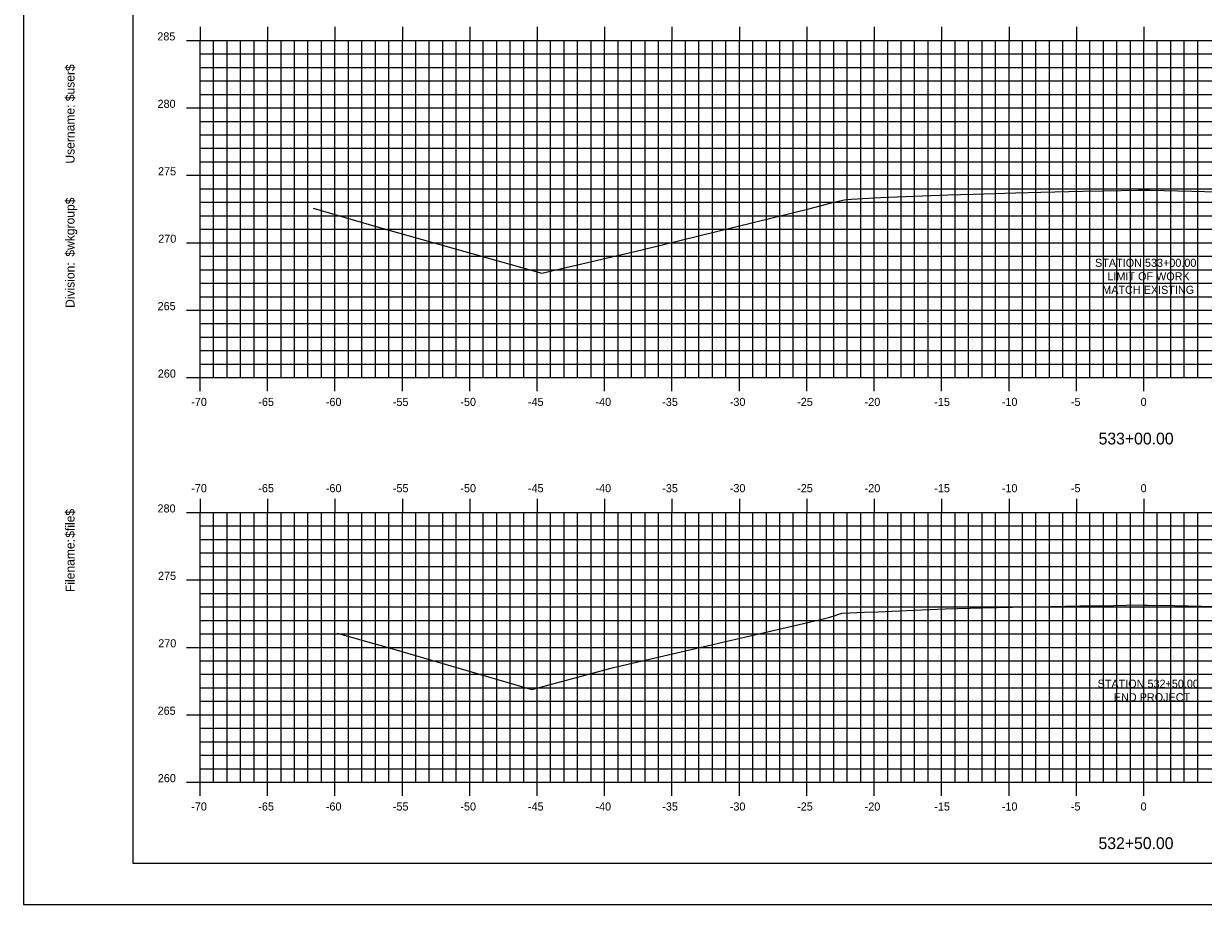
# Model space of a CAD drawing. Extents: x 1170543 to 1177585, y 609599 to 610623.
# Drawn here: x 1176604.5 to 1176692, y 609598.8 to 609664.1 of the extents above; entities that cross this region are included whole.
import ezdxf

# ---------------------------------------------------------------- set-up
doc = ezdxf.new("R2010")
doc.units = 0
for name, color, linetype in [('BORDER', 7, 'Continuous'), ('D_Roadway_Centerline_Text', 7, 'Continuous'), ('H_V ANNOTATION', 7, 'Continuous'), ('MAJOR', 7, 'Continuous'), ('MINOR', 7, 'Continuous'), ('PLOT BOUNDARY', 7, 'Continuous'), ('S_Roadway_Centerline', 7, 'Continuous')]:
    doc.layers.add(name, color=color, linetype=linetype)

msp = doc.modelspace()

# ---------------------------------------------------------------- linework, layer by layer
at = {"layer": 'BORDER'}
for p, q in [((1176612.609, 609706.872), (1176612.609, 609601.872)), ((1176612.609, 609601.872), (1176772.609, 609601.872))]:
    msp.add_line(p, q, dxfattribs=at)
at = {"layer": 'MAJOR'}
for p, q in [((1176617.609, 609663.874), (1176617.609, 609662.872)), ((1176622.609, 609663.874), (1176622.609, 609662.872)), ((1176627.609, 609663.874), (1176627.609, 609662.872)), ((1176632.609, 609663.874), (1176632.609, 609662.872)), ((1176637.609, 609663.874), (1176637.609, 609662.872)), ((1176642.609, 609663.874), (1176642.609, 609662.872)), ((1176647.609, 609663.874), (1176647.609, 609662.872)), ((1176652.609, 609663.874), (1176652.609, 609662.872)), ((1176657.609, 609663.874), (1176657.609, 609662.872)), ((1176662.609, 609663.874), (1176662.609, 609662.872)), ((1176667.609, 609663.874), (1176667.609, 609662.872)), ((1176672.609, 609663.874), (1176672.609, 609662.872)), ((1176677.609, 609663.874), (1176677.609, 609662.872)), ((1176682.609, 609663.874), (1176682.609, 609662.872)), ((1176687.609, 609663.874), (1176687.609, 609662.872)), ((1176616.607, 609662.872), (1176617.609, 609662.872)), ((1176617.609, 609662.872), (1176757.609, 609662.872)), ((1176617.609, 609637.872), (1176617.609, 609662.872)), ((1176617.609, 609637.872), (1176617.609, 609662.872)), ((1176617.609, 609662.872), (1176757.609, 609662.872)), ((1176622.609, 609637.872), (1176622.609, 609662.872)), ((1176627.609, 609637.872), (1176627.609, 609662.872)), ((1176632.609, 609637.872), (1176632.609, 609662.872)), ((1176637.609, 609637.872), (1176637.609, 609662.872)), ((1176642.609, 609637.872), (1176642.609, 609662.872)), ((1176647.609, 609637.872), (1176647.609, 609662.872)), ((1176652.609, 609637.872), (1176652.609, 609662.872)), ((1176657.609, 609637.872), (1176657.609, 609662.872)), ((1176662.609, 609637.872), (1176662.609, 609662.872)), ((1176667.609, 609637.872), (1176667.609, 609662.872)), ((1176672.609, 609637.872), (1176672.609, 609662.872)), ((1176677.609, 609637.872), (1176677.609, 609662.872)), ((1176682.609, 609637.872), (1176682.609, 609662.872)), ((1176687.609, 609637.872), (1176687.609, 609662.872)), ((1176616.607, 609657.872), (1176617.609, 609657.872)), ((1176617.609, 609657.872), (1176757.609, 609657.872)), ((1176616.607, 609652.872), (1176617.609, 609652.872)), ((1176617.609, 609652.872), (1176757.609, 609652.872)), ((1176616.607, 609647.872), (1176617.609, 609647.872)), ((1176617.609, 609647.872), (1176757.609, 609647.872)), ((1176616.607, 609642.872), (1176617.609, 609642.872)), ((1176617.609, 609642.872), (1176757.609, 609642.872)), ((1176616.607, 609637.872), (1176617.609, 609637.872)), ((1176617.609, 609637.872), (1176757.609, 609637.872)), ((1176617.609, 609637.872), (1176757.609, 609637.872)), ((1176617.609, 609636.87), (1176617.609, 609637.872)), ((1176622.609, 609636.87), (1176622.609, 609637.872)), ((1176627.609, 609636.87), (1176627.609, 609637.872)), ((1176632.609, 609636.87), (1176632.609, 609637.872)), ((1176637.609, 609636.87), (1176637.609, 609637.872)), ((1176642.609, 609636.87), (1176642.609, 609637.872)), ((1176647.609, 609636.87), (1176647.609, 609637.872)), ((1176652.609, 609636.87), (1176652.609, 609637.872)), ((1176657.609, 609636.87), (1176657.609, 609637.872)), ((1176662.609, 609636.87), (1176662.609, 609637.872)), ((1176667.609, 609636.87), (1176667.609, 609637.872)), ((1176672.609, 609636.87), (1176672.609, 609637.872)), ((1176677.609, 609636.87), (1176677.609, 609637.872)), ((1176682.609, 609636.87), (1176682.609, 609637.872)), ((1176687.609, 609636.87), (1176687.609, 609637.872)), ((1176617.609, 609628.874), (1176617.609, 609627.872)), ((1176622.609, 609628.874), (1176622.609, 609627.872)), ((1176627.609, 609628.874), (1176627.609, 609627.872)), ((1176632.609, 609628.874), (1176632.609, 609627.872)), ((1176637.609, 609628.874), (1176637.609, 609627.872)), ((1176642.609, 609628.874), (1176642.609, 609627.872)), ((1176647.609, 609628.874), (1176647.609, 609627.872)), ((1176652.609, 609628.874), (1176652.609, 609627.872)), ((1176657.609, 609628.874), (1176657.609, 609627.872)), ((1176662.609, 609628.874), (1176662.609, 609627.872)), ((1176667.609, 609628.874), (1176667.609, 609627.872)), ((1176672.609, 609628.874), (1176672.609, 609627.872)), ((1176677.609, 609628.874), (1176677.609, 609627.872)), ((1176682.609, 609628.874), (1176682.609, 609627.872)), ((1176687.609, 609628.874), (1176687.609, 609627.872)), ((1176616.607, 609627.872), (1176617.609, 609627.872)), ((1176617.609, 609627.872), (1176757.609, 609627.872)), ((1176617.609, 609607.872), (1176617.609, 609627.872)), ((1176617.609, 609607.872), (1176617.609, 609627.872)), ((1176617.609, 609627.872), (1176757.609, 609627.872)), ((1176622.609, 609607.872), (1176622.609, 609627.872)), ((1176627.609, 609607.872), (1176627.609, 609627.872)), ((1176632.609, 609607.872), (1176632.609, 609627.872)), ((1176637.609, 609607.872), (1176637.609, 609627.872)), ((1176642.609, 609607.872), (1176642.609, 609627.872)), ((1176647.609, 609607.872), (1176647.609, 609627.872)), ((1176652.609, 609607.872), (1176652.609, 609627.872)), ((1176657.609, 609607.872), (1176657.609, 609627.872)), ((1176662.609, 609607.872), (1176662.609, 609627.872)), ((1176667.609, 609607.872), (1176667.609, 609627.872)), ((1176672.609, 609607.872), (1176672.609, 609627.872)), ((1176677.609, 609607.872), (1176677.609, 609627.872)), ((1176682.609, 609607.872), (1176682.609, 609627.872)), ((1176687.609, 609607.872), (1176687.609, 609627.872)), ((1176616.607, 609622.872), (1176617.609, 609622.872)), ((1176617.609, 609622.872), (1176757.609, 609622.872)), ((1176616.607, 609617.872), (1176617.609, 609617.872)), ((1176617.609, 609617.872), (1176757.609, 609617.872)), ((1176616.607, 609612.872), (1176617.609, 609612.872)), ((1176617.609, 609612.872), (1176757.609, 609612.872)), ((1176616.607, 609607.872), (1176617.609, 609607.872)), ((1176617.609, 609607.872), (1176757.609, 609607.872)), ((1176617.609, 609607.872), (1176757.609, 609607.872)), ((1176617.609, 609606.87), (1176617.609, 609607.872)), ((1176622.609, 609606.87), (1176622.609, 609607.872)), ((1176627.609, 609606.87), (1176627.609, 609607.872)), ((1176632.609, 609606.87), (1176632.609, 609607.872)), ((1176637.609, 609606.87), (1176637.609, 609607.872)), ((1176642.609, 609606.87), (1176642.609, 609607.872)), ((1176647.609, 609606.87), (1176647.609, 609607.872)), ((1176652.609, 609606.87), (1176652.609, 609607.872)), ((1176657.609, 609606.87), (1176657.609, 609607.872)), ((1176662.609, 609606.87), (1176662.609, 609607.872)), ((1176667.609, 609606.87), (1176667.609, 609607.872)), ((1176672.609, 609606.87), (1176672.609, 609607.872)), ((1176677.609, 609606.87), (1176677.609, 609607.872)), ((1176682.609, 609606.87), (1176682.609, 609607.872)), ((1176687.609, 609606.87), (1176687.609, 609607.872))]:
    msp.add_line(p, q, dxfattribs=at)
at = {"layer": 'MINOR'}
for p, q in [((1176618.609, 609637.872), (1176618.609, 609662.872)), ((1176619.609, 609637.872), (1176619.609, 609662.872)), ((1176620.609, 609637.872), (1176620.609, 609662.872)), ((1176621.609, 609637.872), (1176621.609, 609662.872)), ((1176623.609, 609637.872), (1176623.609, 609662.872)), ((1176624.609, 609637.872), (1176624.609, 609662.872)), ((1176625.609, 609637.872), (1176625.609, 609662.872)), ((1176626.609, 609637.872), (1176626.609, 609662.872)), ((1176628.609, 609637.872), (1176628.609, 609662.872)), ((1176629.609, 609637.872), (1176629.609, 609662.872)), ((1176630.609, 609637.872), (1176630.609, 609662.872)), ((1176631.609, 609637.872), (1176631.609, 609662.872)), ((1176633.609, 609637.872), (1176633.609, 609662.872)), ((1176634.609, 609637.872), (1176634.609, 609662.872)), ((1176635.609, 609637.872), (1176635.609, 609662.872)), ((1176636.609, 609637.872), (1176636.609, 609662.872)), ((1176638.609, 609637.872), (1176638.609, 609662.872)), ((1176639.609, 609637.872), (1176639.609, 609662.872)), ((1176640.609, 609637.872), (1176640.609, 609662.872)), ((1176641.609, 609637.872), (1176641.609, 609662.872)), ((1176643.609, 609637.872), (1176643.609, 609662.872)), ((1176644.609, 609637.872), (1176644.609, 609662.872)), ((1176645.609, 609637.872), (1176645.609, 609662.872)), ((1176646.609, 609637.872), (1176646.609, 609662.872)), ((1176648.609, 609637.872), (1176648.609, 609662.872)), ((1176649.609, 609637.872), (1176649.609, 609662.872)), ((1176650.609, 609637.872), (1176650.609, 609662.872)), ((1176651.609, 609637.872), (1176651.609, 609662.872)), ((1176653.609, 609637.872), (1176653.609, 609662.872)), ((1176654.609, 609637.872), (1176654.609, 609662.872)), ((1176655.609, 609637.872), (1176655.609, 609662.872)), ((1176656.609, 609637.872), (1176656.609, 609662.872)), ((1176658.609, 609637.872), (1176658.609, 609662.872)), ((1176659.609, 609637.872), (1176659.609, 609662.872)), ((1176660.609, 609637.872), (1176660.609, 609662.872)), ((1176661.609, 609637.872), (1176661.609, 609662.872)), ((1176663.609, 609637.872), (1176663.609, 609662.872)), ((1176664.609, 609637.872), (1176664.609, 609662.872)), ((1176665.609, 609637.872), (1176665.609, 609662.872)), ((1176666.609, 609637.872), (1176666.609, 609662.872)), ((1176668.609, 609637.872), (1176668.609, 609662.872)), ((1176669.609, 609637.872), (1176669.609, 609662.872)), ((1176670.609, 609637.872), (1176670.609, 609662.872)), ((1176671.609, 609637.872), (1176671.609, 609662.872)), ((1176673.609, 609637.872), (1176673.609, 609662.872)), ((1176674.609, 609637.872), (1176674.609, 609662.872)), ((1176675.609, 609637.872), (1176675.609, 609662.872)), ((1176676.609, 609637.872), (1176676.609, 609662.872)), ((1176678.609, 609637.872), (1176678.609, 609662.872)), ((1176679.609, 609637.872), (1176679.609, 609662.872)), ((1176680.609, 609637.872), (1176680.609, 609662.872)), ((1176681.609, 609637.872), (1176681.609, 609662.872)), ((1176683.609, 609637.872), (1176683.609, 609662.872)), ((1176684.609, 609637.872), (1176684.609, 609662.872)), ((1176685.609, 609637.872), (1176685.609, 609662.872)), ((1176686.609, 609637.872), (1176686.609, 609662.872)), ((1176688.609, 609637.872), (1176688.609, 609662.872)), ((1176689.609, 609637.872), (1176689.609, 609662.872)), ((1176690.609, 609637.872), (1176690.609, 609662.872)), ((1176691.609, 609637.872), (1176691.609, 609662.872)), ((1176617.609, 609661.872), (1176757.609, 609661.872)), ((1176617.609, 609661.872), (1176618.611, 609661.872)), ((1176617.609, 609660.872), (1176757.609, 609660.872)), ((1176617.609, 609660.872), (1176618.611, 609660.872)), ((1176617.609, 609659.872), (1176757.609, 609659.872)), ((1176617.609, 609659.872), (1176618.611, 609659.872)), ((1176617.609, 609658.872), (1176757.609, 609658.872)), ((1176617.609, 609658.872), (1176618.611, 609658.872)), ((1176617.609, 609656.872), (1176757.609, 609656.872)), ((1176617.609, 609656.872), (1176618.611, 609656.872)), ((1176617.609, 609655.872), (1176757.609, 609655.872)), ((1176617.609, 609655.872), (1176618.611, 609655.872)), ((1176617.609, 609654.872), (1176757.609, 609654.872)), ((1176617.609, 609654.872), (1176618.611, 609654.872)), ((1176617.609, 609653.872), (1176757.609, 609653.872)), ((1176617.609, 609653.872), (1176618.611, 609653.872)), ((1176617.609, 609651.872), (1176757.609, 609651.872)), ((1176617.609, 609651.872), (1176618.611, 609651.872)), ((1176617.609, 609650.872), (1176757.609, 609650.872)), ((1176617.609, 609650.872), (1176618.611, 609650.872)), ((1176617.609, 609649.872), (1176757.609, 609649.872)), ((1176617.609, 609649.872), (1176618.611, 609649.872)), ((1176617.609, 609648.872), (1176757.609, 609648.872)), ((1176617.609, 609648.872), (1176618.611, 609648.872)), ((1176617.609, 609646.872), (1176757.609, 609646.872)), ((1176617.609, 609646.872), (1176618.611, 609646.872)), ((1176617.609, 609645.872), (1176757.609, 609645.872)), ((1176617.609, 609645.872), (1176618.611, 609645.872)), ((1176617.609, 609644.872), (1176757.609, 609644.872)), ((1176617.609, 609644.872), (1176618.611, 609644.872)), ((1176617.609, 609643.872), (1176757.609, 609643.872)), ((1176617.609, 609643.872), (1176618.611, 609643.872)), ((1176617.609, 609641.872), (1176757.609, 609641.872)), ((1176617.609, 609641.872), (1176618.611, 609641.872)), ((1176617.609, 609640.872), (1176757.609, 609640.872)), ((1176617.609, 609640.872), (1176618.611, 609640.872)), ((1176617.609, 609639.872), (1176757.609, 609639.872)), ((1176617.609, 609639.872), (1176618.611, 609639.872)), ((1176617.609, 609638.872), (1176757.609, 609638.872)), ((1176617.609, 609638.872), (1176618.611, 609638.872)), ((1176618.609, 609607.872), (1176618.609, 609627.872)), ((1176619.609, 609607.872), (1176619.609, 609627.872)), ((1176620.609, 609607.872), (1176620.609, 609627.872)), ((1176621.609, 609607.872), (1176621.609, 609627.872)), ((1176623.609, 609607.872), (1176623.609, 609627.872)), ((1176624.609, 609607.872), (1176624.609, 609627.872)), ((1176625.609, 609607.872), (1176625.609, 609627.872)), ((1176626.609, 609607.872), (1176626.609, 609627.872)), ((1176628.609, 609607.872), (1176628.609, 609627.872)), ((1176629.609, 609607.872), (1176629.609, 609627.872)), ((1176630.609, 609607.872), (1176630.609, 609627.872)), ((1176631.609, 609607.872), (1176631.609, 609627.872)), ((1176633.609, 609607.872), (1176633.609, 609627.872)), ((1176634.609, 609607.872), (1176634.609, 609627.872)), ((1176635.609, 609607.872), (1176635.609, 609627.872)), ((1176636.609, 609607.872), (1176636.609, 609627.872)), ((1176638.609, 609607.872), (1176638.609, 609627.872)), ((1176639.609, 609607.872), (1176639.609, 609627.872)), ((1176640.609, 609607.872), (1176640.609, 609627.872)), ((1176641.609, 609607.872), (1176641.609, 609627.872)), ((1176643.609, 609607.872), (1176643.609, 609627.872)), ((1176644.609, 609607.872), (1176644.609, 609627.872)), ((1176645.609, 609607.872), (1176645.609, 609627.872)), ((1176646.609, 609607.872), (1176646.609, 609627.872)), ((1176648.609, 609607.872), (1176648.609, 609627.872)), ((1176649.609, 609607.872), (1176649.609, 609627.872)), ((1176650.609, 609607.872), (1176650.609, 609627.872)), ((1176651.609, 609607.872), (1176651.609, 609627.872)), ((1176653.609, 609607.872), (1176653.609, 609627.872)), ((1176654.609, 609607.872), (1176654.609, 609627.872)), ((1176655.609, 609607.872), (1176655.609, 609627.872)), ((1176656.609, 609607.872), (1176656.609, 609627.872)), ((1176658.609, 609607.872), (1176658.609, 609627.872)), ((1176659.609, 609607.872), (1176659.609, 609627.872)), ((1176660.609, 609607.872), (1176660.609, 609627.872)), ((1176661.609, 609607.872), (1176661.609, 609627.872)), ((1176663.609, 609607.872), (1176663.609, 609627.872)), ((1176664.609, 609607.872), (1176664.609, 609627.872)), ((1176665.609, 609607.872), (1176665.609, 609627.872)), ((1176666.609, 609607.872), (1176666.609, 609627.872)), ((1176668.609, 609607.872), (1176668.609, 609627.872)), ((1176669.609, 609607.872), (1176669.609, 609627.872)), ((1176670.609, 609607.872), (1176670.609, 609627.872)), ((1176671.609, 609607.872), (1176671.609, 609627.872)), ((1176673.609, 609607.872), (1176673.609, 609627.872)), ((1176674.609, 609607.872), (1176674.609, 609627.872)), ((1176675.609, 609607.872), (1176675.609, 609627.872)), ((1176676.609, 609607.872), (1176676.609, 609627.872)), ((1176678.609, 609607.872), (1176678.609, 609627.872)), ((1176679.609, 609607.872), (1176679.609, 609627.872)), ((1176680.609, 609607.872), (1176680.609, 609627.872)), ((1176681.609, 609607.872), (1176681.609, 609627.872)), ((1176683.609, 609607.872), (1176683.609, 609627.872)), ((1176684.609, 609607.872), (1176684.609, 609627.872)), ((1176685.609, 609607.872), (1176685.609, 609627.872)), ((1176686.609, 609607.872), (1176686.609, 609627.872)), ((1176688.609, 609607.872), (1176688.609, 609627.872)), ((1176689.609, 609607.872), (1176689.609, 609627.872)), ((1176690.609, 609607.872), (1176690.609, 609627.872)), ((1176691.609, 609607.872), (1176691.609, 609627.872)), ((1176617.609, 609626.872), (1176757.609, 609626.872)), ((1176617.609, 609626.872), (1176618.611, 609626.872)), ((1176617.609, 609625.872), (1176757.609, 609625.872)), ((1176617.609, 609625.872), (1176618.611, 609625.872)), ((1176617.609, 609624.872), (1176757.609, 609624.872)), ((1176617.609, 609624.872), (1176618.611, 609624.872)), ((1176617.609, 609623.872), (1176757.609, 609623.872)), ((1176617.609, 609623.872), (1176618.611, 609623.872)), ((1176617.609, 609621.872), (1176757.609, 609621.872)), ((1176617.609, 609621.872), (1176618.611, 609621.872)), ((1176617.609, 609620.872), (1176757.609, 609620.872)), ((1176617.609, 609620.872), (1176618.611, 609620.872)), ((1176617.609, 609619.872), (1176757.609, 609619.872)), ((1176617.609, 609619.872), (1176618.611, 609619.872)), ((1176617.609, 609618.872), (1176757.609, 609618.872)), ((1176617.609, 609618.872), (1176618.611, 609618.872)), ((1176617.609, 609616.872), (1176757.609, 609616.872)), ((1176617.609, 609616.872), (1176618.611, 609616.872)), ((1176617.609, 609615.872), (1176757.609, 609615.872)), ((1176617.609, 609615.872), (1176618.611, 609615.872)), ((1176617.609, 609614.872), (1176757.609, 609614.872)), ((1176617.609, 609614.872), (1176618.611, 609614.872)), ((1176617.609, 609613.872), (1176757.609, 609613.872)), ((1176617.609, 609613.872), (1176618.611, 609613.872)), ((1176617.609, 609611.872), (1176757.609, 609611.872)), ((1176617.609, 609611.872), (1176618.611, 609611.872)), ((1176617.609, 609610.872), (1176757.609, 609610.872)), ((1176617.609, 609610.872), (1176618.611, 609610.872)), ((1176617.609, 609609.872), (1176757.609, 609609.872)), ((1176617.609, 609609.872), (1176618.611, 609609.872)), ((1176617.609, 609608.872), (1176757.609, 609608.872)), ((1176617.609, 609608.872), (1176618.611, 609608.872))]:
    msp.add_line(p, q, dxfattribs=at)
at = {"layer": 'PLOT BOUNDARY'}
msp.add_lwpolyline([(1176604.516, 609598.813), (1176774.516, 609598.813), (1176774.516, 609708.813), (1176604.516, 609708.813)], close=True, dxfattribs=at)
at = {"layer": 'S_Roadway_Centerline'}
for points in [[(1176626.006, 609650.44), (1176630.742, 609649.051), (1176642.955, 609645.614), (1176650.381, 609647.335), (1176662.861, 609650.42), (1176664.617, 609650.874), (1176665.513, 609651.083), (1176666.767, 609651.148), (1176668.082, 609651.217), (1176669.934, 609651.295), (1176673.082, 609651.43), (1176674.948, 609651.483), (1176678.082, 609651.572), (1176679.961, 609651.619), (1176683.082, 609651.694), (1176684.623, 609651.724), (1176687.208, 609651.775), (1176687.558, 609651.772), (1176688.082, 609651.766), (1176691.177, 609651.697), (1176693.082, 609651.654)], [(1176627.787, 609618.914), (1176631.985, 609617.744), (1176642.208, 609614.747), (1176648.283, 609616.368), (1176663.439, 609619.881), (1176664.32, 609620.119), (1176664.783, 609620.266), (1176664.83, 609620.283), (1176665.199, 609620.401), (1176666.897, 609620.471), (1176667.868, 609620.511), (1176670.546, 609620.623), (1176672.869, 609620.719), (1176675.62, 609620.792), (1176677.869, 609620.849), (1176680.693, 609620.902), (1176682.87, 609620.942), (1176685.372, 609620.983), (1176687.275, 609621.015), (1176687.668, 609621.011), (1176687.87, 609621.009), (1176689.917, 609620.966), (1176692.871, 609620.907)]]:
    msp.add_lwpolyline(points, dxfattribs=at)

# ---------------------------------------------------------------- texts
at = {"layer": 'BORDER'}
for s, p in [('$user$', (1176608.294, 609658.364)), ('Username:', (1176608.294, 609653.74)), ('$wkgroup$', (1176608.294, 609646.842)), ('Division:', (1176608.294, 609643.038)), ('$file$', (1176608.294, 609625.998)), ('Filename:', (1176608.294, 609621.971))]:
    msp.add_text(s, height=0.6696, rotation=90, dxfattribs=at).set_placement(p)
at = {"layer": 'D_Roadway_Centerline_Text'}
for s, p in [('STATION 533+00.00', (1176683.992, 609646.084)), ('LIMIT OF WORK', (1176684.907, 609645.082)), ('MATCH EXISTING', (1176684.523, 609644.08)), ('STATION 532+50.00', (1176684.18, 609614.874)), ('END PROJECT', (1176685.384, 609613.872))]:
    msp.add_text(s, height=0.6, dxfattribs=at).set_placement(p)
at = {"layer": 'H_V ANNOTATION'}
for s, height, p in [('285', 0.6, (1176614.433, 609662.872)), ('280', 0.6, (1176614.45, 609657.872)), ('275', 0.6, (1176614.487, 609652.872)), ('270', 0.6, (1176614.503, 609647.872)), ('265', 0.6, (1176614.455, 609642.872)), ('260', 0.6, (1176614.471, 609637.872)), ('-70', 0.6, (1176616.95, 609635.772)), ('-65', 0.6, (1176621.927, 609635.772)), ('-60', 0.6, (1176626.935, 609635.772)), ('-55', 0.6, (1176631.905, 609635.772)), ('-50', 0.6, (1176636.913, 609635.772)), ('-45', 0.6, (1176641.927, 609635.772)), ('-40', 0.6, (1176646.935, 609635.772)), ('-35', 0.6, (1176651.889, 609635.772)), ('-30', 0.6, (1176656.897, 609635.772)), ('-25', 0.6, (1176661.894, 609635.772)), ('-20', 0.6, (1176666.902, 609635.772)), ('-15', 0.6, (1176672.066, 609635.772)), ('-10', 0.6, (1176677.074, 609635.772)), ('-5', 0.6, (1176682.199, 609635.772)), ('0', 0.6, (1176687.368, 609635.772)), ('533+00.00', 0.875, (1176684.253, 609632.915)), ('-70', 0.6, (1176616.95, 609629.372)), ('-65', 0.6, (1176621.927, 609629.372)), ('-60', 0.6, (1176626.935, 609629.372)), ('-55', 0.6, (1176631.905, 609629.372)), ('-50', 0.6, (1176636.913, 609629.372)), ('-45', 0.6, (1176641.927, 609629.372)), ('-40', 0.6, (1176646.935, 609629.372)), ('-35', 0.6, (1176651.889, 609629.372)), ('-30', 0.6, (1176656.897, 609629.372)), ('-25', 0.6, (1176661.894, 609629.372)), ('-20', 0.6, (1176666.902, 609629.372)), ('-15', 0.6, (1176672.066, 609629.372)), ('-10', 0.6, (1176677.074, 609629.372)), ('-5', 0.6, (1176682.199, 609629.372)), ('0', 0.6, (1176687.368, 609629.372)), ('280', 0.6, (1176614.45, 609627.872)), ('275', 0.6, (1176614.487, 609622.872)), ('270', 0.6, (1176614.503, 609617.872)), ('265', 0.6, (1176614.455, 609612.872)), ('260', 0.6, (1176614.471, 609607.872)), ('-70', 0.6, (1176616.95, 609605.772)), ('-65', 0.6, (1176621.927, 609605.772)), ('-60', 0.6, (1176626.935, 609605.772)), ('-55', 0.6, (1176631.905, 609605.772)), ('-50', 0.6, (1176636.913, 609605.772)), ('-45', 0.6, (1176641.927, 609605.772)), ('-40', 0.6, (1176646.935, 609605.772)), ('-35', 0.6, (1176651.889, 609605.772)), ('-30', 0.6, (1176656.897, 609605.772)), ('-25', 0.6, (1176661.894, 609605.772)), ('-20', 0.6, (1176666.902, 609605.772)), ('-15', 0.6, (1176672.066, 609605.772)), ('-10', 0.6, (1176677.074, 609605.772)), ('-5', 0.6, (1176682.199, 609605.772)), ('0', 0.6, (1176687.368, 609605.772)), ('532+50.00', 0.875, (1176684.246, 609602.915))]:
    msp.add_text(s, height=height, dxfattribs=at).set_placement(p)

doc.saveas('drawing.dxf')
